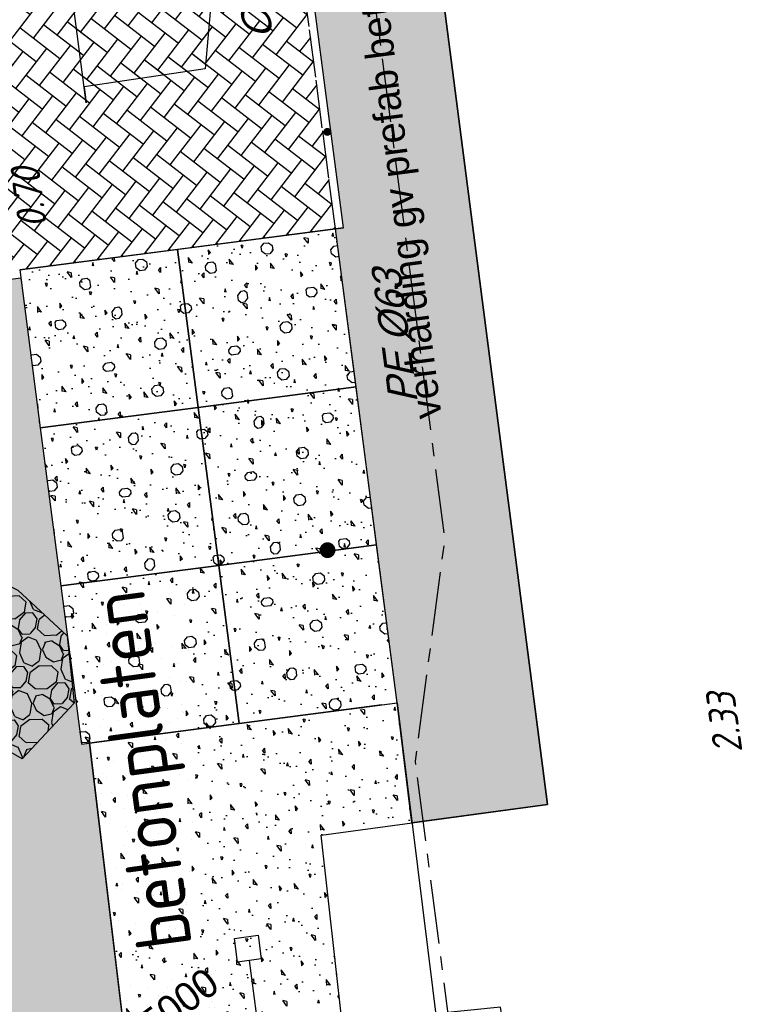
# Model space of a CAD drawing. Extents: x 117893332 to 118394757, y 454959407 to 455669244.
# Tile 268 of 330: x 118211454 to 118220631, y 455317249 to 455329606. Entities that reach past the tile are written whole.
import ezdxf

# ---------------------------------------------------------------- set-up
doc = ezdxf.new("R2010")
doc.units = 0
doc.header["$LTSCALE"] = 200
for name, pattern in [('Tauw_L_Center2', [6.499, 4, -0.833, 0.833, -0.833]), ('TAUW_OPSLUITBAND_mm', [3.2, 3, -0.2]), ('TAUW_TROTTOIRBAND_mm', [2, 1, -1])]:
    doc.linetypes.add(name, pattern=pattern)
doc.layers.get('0').update_dxf_attribs({"linetype": 'CONTINUOUS'})
doc.layers.add('INFO', color=6, linetype='CONTINUOUS', plot=False)
for name, color, linetype in [('ZU_B_-_MB0090--MAAIVELD_DUN~-_001--', 1, 'CONTINUOUS'), ('ZU_B_-_XX------extern-TEK-T19', 231, 'CONTINUOUS'), ('ZU_B_A_EV02----_kant rijbaan gv beton prefabplaat~-_-----', 253, 'CONTINUOUS'), ('ZU_B_A_EV02----_kant verharding gv betongoot', 253, 'CONTINUOUS'), ('ZU_B_A_HV02AAR-_arcering verharding gv beton~v_-----', 253, 'CONTINUOUS'), ('ZU_B_D_EB00----ONDERDEEL~-_-----', 7, 'CONTINUOUS'), ('ZU_N_-_AL999---LB_PE-63_sdr00__18_^200~-_-----', 7, 'CONTINUOUS'), ('ZU_N_-_AV02----_kant verharding gv prefab beton__18_^200~-_-----', 253, 'CONTINUOUS'), ('ZU_N_-_DX1AMA--_maatvoering_BGR__18_^200', 7, 'CONTINUOUS'), ('ZU_N_-_EL999---LB_PE-63_sdr00~H_-----', 2, 'Tauw_L_Center2'), ('ZU_N_-_EL999---LK_pvc125_sdr34~H_-----', 2, 'Tauw_L_Center2'), ('ZU_N_-_EL999---SYM_STRAATKOLK~-_----c', 7, 'Tauw_L_Center2'), ('ZU_N_-_TVRH----tekst__18_^200~-_-----', 253, 'CONTINUOUS'), ('ZU_N_A_EV00----_Opsluitband_100x200~A_-----', 253, 'CONTINUOUS'), ('ZU_N_A_EV00----_Opsluitband_100x200~Z_-----', 253, 'TAUW_OPSLUITBAND_mm'), ('ZU_N_A_EV02----_kant molgoot ov betonstraatsteen~k_-----', 253, 'CONTINUOUS'), ('ZU_N_A_EV02----_kant verharding gv prefab beton~k_-----', 253, 'CONTINUOUS'), ('ZU_N_A_EV02----_kant verharding ov betonstraatsteen-halfsteensverband~k_-----', 253, 'CONTINUOUS'), ('ZU_N_A_EV02----_kant verharding ov betonstraatsteen-keperverband~k_-----', 253, 'CONTINUOUS'), ('ZU_N_A_EV09----_Trottoirband_130-150-250~A_-----', 253, 'CONTINUOUS'), ('ZU_N_A_EV09----_Trottoirband_130-150-250~Z_-----', 253, 'TAUW_TROTTOIRBAND_mm'), ('ZU_N_A_HV01----_arcering verharding gv asfalt~v_-----', 253, 'CONTINUOUS'), ('ZU_N_A_HV01----_arcering verharding ov grind~v_-----', 253, 'CONTINUOUS'), ('ZU_N_A_HV01AAR-_arcering verharding ov grind~s_-----', 253, 'CONTINUOUS'), ('ZU_N_A_HV02----_arcering verharding gv prefab beton~v_-----', 253, 'CONTINUOUS'), ('ZU_N_A_HV02----molgoot ov betonstraatsteen~v_-----', 253, 'CONTINUOUS'), ('ZU_N_A_HVRH----_arcering verharding ov betonstraatsteen-keperverband~v_-----', 253, 'CONTINUOUS'), ('ZU_N_A_HVRHAAR-_arcering verharding ov betonstraatsteen-keperverband~s_-----', 253, 'CONTINUOUS'), ('ZU_N_L_AV00----_Opsluitband_100x200__18_^100~-_-----', 253, 'CONTINUOUS'), ('ZU_N_L_AV02----_kant verharding gv prefab beton__18_^200~-_-----', 253, 'CONTINUOUS')]:
    doc.layers.add(name, color=color, linetype=linetype)
doc.layers.add('ZU_N_-_DX1AMA--_maatvoering_LIN__18_^200', color=7, linetype='CONTINUOUS', lineweight=18)
doc.styles.add('civiel', font='civiel.shx')
doc.styles.add('ISO', font='ISO')
doc.styles.add('TAUW-ISOCP', font='tcb_isocp.shx')
doc.dimstyles.new('tzu18-dot_^200', dxfattribs={"dimscale": 200, "dimtxt": 1.8, "dimasz": 3, "dimexe": 2, "dimexo": 0, "dimgap": 0.5, "dimtad": 1, "dimdec": 0, "dimzin": 0, "dimdsep": 46, "dimtxsty": 'TAUW-ISOCP', "dimblk": 'DOTSMALL', "dimcen": 2, "dimdle": 1.5, "dimclre": 8, "dimadec": 0, "dimazin": 0, "dimtp": 1, "dimtm": 1, "dimtfac": 1, "dimtix": 1, "dimtmove": 1, "dimatfit": 3, "dimldrblk": 'DOTSMALL', "dimfxl": 1, "dimtvp": 0.5, "dimtolj": 1, "dimtzin": 0, "dimlwd": -1, "dimlwe": 5, "dimarcsym": 0})
pattern_1 = [(107.01916, (118248320.54, 455213719.26), (-554.5622, 109.9727), [42.8703, -1032.6574]), (255.36933, (118248330.1, 455213755.9), (554.5622, -109.9727), [37.8362, -911.3978]), (168.78345, (118248330.1, 455213755.9), (-239.7644, -918.454), [22.535, -542.826]), (107.01916, (118248360.9, 455214087.95), (-554.5622, 109.9727), [42.8703, -1032.6574]), (255.36933, (118248348.33, 455214128.94), (554.5622, -109.9727), [37.8362, -911.3978]), (168.78345, (118248360.9, 455214087.95), (-239.7644, -918.454), [22.535, -542.826]), (127.3678, (118248213.5, 455214525), (-794.327, -808.482), [45.927, -1386.463]), (225.506, (118248213.5, 455214525), (869.36, -1138.4), [36.34, -1097.06]), (272.2071, (118248185.6, 455214561.5), (794.3266, 808.4815), [62.469, -1885.858]), (127.3678, (118247921.6, 455213665.4), (-794.327, -808.482), [45.927, -1386.463]), (225.506, (118247921.6, 455213665.4), (869.36, -1138.4), [36.34, -1097.06]), (272.2071, (118247893.75, 455213701.9), (794.3266, 808.4815), [62.469, -1885.858]), (127.3678, (118247644.8, 455214609), (-794.327, -808.482), [45.927, -1386.463]), (225.506, (118247644.8, 455214609), (869.36, -1138.4), [36.34, -1097.06]), (272.2071, (118247616.9, 455214645.5), (794.3266, 808.4815), [62.469, -1885.858]), (127.3678, (118248090.9, 455214222.4), (-794.327, -808.482), [45.927, -1386.463]), (225.506, (118248088.5, 455214284.8), (869.36, -1138.4), [36.34, -1097.06]), (272.2071, (118248088.5, 455214284.8), (794.3266, 808.4815), [62.469, -1885.858]), (127.3678, (118248634.9, 455214157), (-794.327, -808.482), [45.927, -1386.463]), (225.506, (118248632.5, 455214219.4), (869.36, -1138.4), [36.34, -1097.06]), (272.2071, (118248632.5, 455214219.4), (794.3266, 808.4815), [62.469, -1885.858]), (127.3678, (118248304.6, 455215168.8), (-794.327, -808.482), [45.927, -1386.463]), (225.506, (118248302.2, 455215231.2), (869.36, -1138.4), [36.34, -1097.06]), (272.2071, (118248302.2, 455215231.2), (794.3266, 808.4815), [62.469, -1885.858]), (127.3678, (118248307.2, 455214905.5), (-1663.687, 329.918), [87.872, -2776.908]), (168.7835, (118248305, 455214965.2), (75.033, -1946.88), [52.024, -1644.06]), (272.2071, (118248305, 455214965.2), (1663.687, -329.918), [59.76, -1888.565]), (127.3678, (118248508.2, 455213941.6), (-1663.687, 329.918), [87.872, -2776.908]), (168.7835, (118248505.9, 455214001.3), (75.033, -1946.88), [52.024, -1644.06]), (272.2071, (118248505.9, 455214001.3), (1663.687, -329.918), [59.76, -1888.565]), (127.3678, (118247764.5, 455214970.6), (-1663.687, 329.918), [87.872, -2776.908]), (168.7835, (118247762.2, 455215030.3), (75.033, -1946.88), [52.024, -1644.06]), (272.2071, (118247762.2, 455215030.3), (1663.687, -329.918), [59.76, -1888.565]), (127.3678, (118247968.9, 455214037.8), (-1663.687, 329.918), [87.872, -2776.908]), (168.7835, (118247966.6, 455214097.5), (75.033, -1946.88), [52.024, -1644.06]), (272.2071, (118247966.6, 455214097.5), (1663.687, -329.918), [59.76, -1888.565]), (127.3678, (118247486.2, 455214111.6), (-1663.687, 329.918), [87.872, -2776.908]), (168.7835, (118247484, 455214171.4), (75.033, -1946.88), [52.024, -1644.06]), (272.2071, (118247484, 455214171.4), (1663.687, -329.918), [59.76, -1888.565]), (127.3678, (118247201.3, 455215095.4), (-1663.687, 329.918), [87.872, -2776.908]), (168.7835, (118247199, 455215155.1), (75.033, -1946.88), [52.024, -1644.06]), (272.2071, (118247199, 455215155.1), (1663.687, -329.918), [59.76, -1888.565]), (127.3678, (118248728, 455213464), (-1663.687, 329.918), [87.872, -2776.908]), (168.7835, (118248728, 455213464), (75.033, -1946.88), [52.024, -1644.06]), (272.2071, (118248674.6, 455213533.8), (1663.687, -329.918), [59.76, -1888.565]), (127.3678, (118248211.4, 455213514.6), (-1663.687, 329.918), [87.872, -2776.908]), (168.7835, (118248211.4, 455213514.6), (75.033, -1946.88), [52.024, -1644.06]), (272.2071, (118248158.1, 455213584.4), (1663.687, -329.918), [59.76, -1888.565]), (127.3678, (118247696.7, 455213534), (-1663.687, 329.918), [87.872, -2776.908]), (168.7835, (118247696.7, 455213534), (75.033, -1946.88), [52.024, -1644.06]), (272.2071, (118247643.4, 455213603.8), (1663.687, -329.918), [59.76, -1888.565]), (127.3678, (118248490.3, 455214328.6), (-1663.687, 329.918), [87.872, -2776.908]), (168.7835, (118248490.3, 455214328.6), (75.033, -1946.88), [52.024, -1644.06]), (272.2071, (118248437, 455214398.5), (1663.687, -329.918), [59.76, -1888.565]), (127.3678, (118247927.1, 455214454.2), (-1663.687, 329.918), [87.872, -2776.908]), (168.7835, (118247927, 455214454.2), (75.033, -1946.88), [52.024, -1644.06]), (272.2071, (118247873.7, 455214524), (1663.687, -329.918), [59.76, -1888.565]), (127.3678, (118247390.4, 455214535.2), (-1663.687, 329.918), [87.872, -2776.908]), (168.7835, (118247390.4, 455214535.2), (75.033, -1946.88), [52.024, -1644.06]), (272.2071, (118247337, 455214605), (1663.687, -329.918), [59.65, -1888.428]), (127.4163, (118248654.1, 455214434.5), (-1527.83, -427.006), [0, -875]), (142.4163, (118247647.8, 455213127), (-2354.895, -91.367), [0, -583.333]), (157.4163, (118248498, 455213826), (-1496.91, -1747.226), [0, -291.6667]), (112.41631, (118248196.1, 455213433.67), (-384.22116, 472.52182), [0, -466.6667]), (172.4163, (118248150.93, 455213780.74), (-408.5265, -416.3939), [0, -700]), (217.4163, (118247844.25, 455214329.1), (-97.9858, -735.968), [0, -583.3333]), (187.4163, (118248045.5, 455214590.6), (-141.027, -724.2623), [0, -408.3333])]
pattern_2 = [(97.41631, (118248804.68, 455213277.58), (-208.2432, -27.10636), []), (187.41631, (118248804.68, 455213277.6), (54.2127, -416.4864), [210, -210]), (187.41631, (118248777.57, 455213485.83), (54.2127, -416.4864), [-210, 210])]
pattern_3 = [(232.4163, (118248033.2, 455214980), (205.362, -1577.681), [63.207, -2186.793]), (277.4163, (118248023.5, 455215054.5), (1577.68, 205.362), [75.114, -1515.877]), (322.4163, (118247994.8, 455215076.6), (1577.681, 205.362), [36.274, -2213.726]), (7.4163, (118247954.2, 455215071.3), (-205.362, 1577.68), [40.942, -1550.049]), (52.4163, (118247910.5, 455215014.6), (-205.362, 1577.681), [71.623, -2178.377]), (97.4163, (118247918.6, 455214952.3), (-1577.68, -205.362), [62.75, -1528.241]), (142.4163, (118247954.5, 455214924.7), (-1577.681, -205.362), [45.344, -2204.656]), (187.4163, (118247994.7, 455214929.9), (205.362, -1577.68), [40.48, -1550.51]), (232.4163, (118247327.3, 455214843.1), (205.362, -1577.681), [57.954, -2192.046]), (277.4163, (118247321.7, 455214886.2), (1577.68, 205.362), [43.436, -1547.555]), (322.4163, (118247282.9, 455214916), (1577.681, 205.362), [48.866, -2201.134]), (7.4163, (118247211.9, 455214906.7), (-205.362, 1577.68), [71.624, -1519.366]), (52.4163, (118247192.5, 455214881.5), (-205.362, 1577.681), [31.907, -2218.093]), (97.4163, (118247201, 455214815.4), (-1577.68, -205.362), [66.6, -1524.39]), (142.4163, (118247234.5, 455214789.7), (-1577.681, -205.362), [42.153, -2207.847]), (187.4163, (118247292, 455214797.2), (205.362, -1577.68), [57.954, -1533.037]), (187.4163, (118247613.7, 455215298.3), (205.362, -1577.68), [50.443, -1540.548]), (232.4163, (118247638, 455215329.9), (205.362, -1577.681), [39.818, -2210.182]), (277.4163, (118247627.2, 455215412.8), (1577.68, 205.362), [83.602, -1507.389]), (322.4163, (118247595.7, 455215437), (1577.681, 205.362), [39.818, -2210.182]), (7.4163, (118247538.2, 455215429.6), (-205.362, 1577.68), [57.954, -1533.037]), (52.4163, (118247502.9, 455215383.6), (-205.362, 1577.681), [57.954, -2192.046]), (97.4163, (118247509.4, 455215333.6), (-1577.68, -205.362), [50.443, -1540.548]), (142.4163, (118247563.7, 455215291.8), (-1577.681, -205.362), [68.576, -2181.424]), (187.4163, (118246737, 455215334), (205.362, -1577.68), [57.954, -1533.037]), (232.4163, (118246772.4, 455215379.8), (205.362, -1577.681), [57.954, -2192.046]), (277.4163, (118246765, 455215437.3), (1577.68, 205.362), [57.954, -1533.037]), (322.4163, (118246719, 455215472.7), (1577.681, 205.362), [57.954, -2192.046]), (7.4163, (118246661.5, 455215465.2), (-205.362, 1577.68), [57.954, -1533.037]), (52.4163, (118246626.2, 455215419.3), (-205.362, 1577.681), [57.954, -2192.046]), (97.4163, (118246633.7, 455215361.8), (-1577.68, -205.362), [57.954, -1533.037]), (142.4163, (118246679.6, 455215326.4), (-1577.681, -205.362), [57.954, -2192.046]), (187.4163, (118246772.2, 455215922.5), (205.362, -1577.68), [57.954, -1533.037]), (232.4163, (118246807.6, 455215968.4), (205.362, -1577.681), [57.954, -2192.046]), (277.4163, (118246800.1, 455216025.9), (1577.68, 205.362), [57.954, -1533.037]), (322.4163, (118246754.2, 455216061.2), (1577.681, 205.362), [57.954, -2192.046]), (7.4163, (118246696.7, 455216053.7), (-205.362, 1577.68), [57.954, -1533.037]), (52.4163, (118246661.4, 455216007.8), (-205.362, 1577.681), [57.954, -2192.046]), (97.4163, (118246668.8, 455215950.4), (-1577.68, -205.362), [57.954, -1533.037]), (142.4163, (118246714.8, 455215915), (-1577.681, -205.362), [57.954, -2192.046]), (187.4163, (118247704.8, 455215854.5), (205.362, -1577.68), [77.914, -1513.076]), (232.4163, (118247734.5, 455215893.2), (205.362, -1577.681), [48.794, -2201.206]), (277.4163, (118247729.6, 455215931.2), (1577.68, 205.362), [38.35, -1552.64]), (322.4163, (118247692.8, 455215959.5), (1577.681, 205.362), [46.437, -2203.563]), (7.4163, (118247626.3, 455215950.9), (-205.362, 1577.68), [67.035, -1523.956]), (52.4163, (118247591.8, 455215906), (-205.362, 1577.681), [56.628, -2193.372]), (97.4163, (118247596.7, 455215868.2), (-1577.68, -205.362), [38.15, -1552.84]), (142.4163, (118247627.5, 455215844.5), (-1577.681, -205.362), [38.885, -2211.115])]
pattern_4 = [(80.1584, (118248197.5, 455215256.25), (-519.4485, 204.5673), [136.36, -545.97]), (114.67425, (118248104.18, 455214718.3), (-519.4522, 204.557), [136.36, -828.59]), (158.5051, (118248047.25, 455214842.2), (-116.6336, -672.2695), [111.56, -446.7]), (216.3275, (118248580.36, 455215350.55), (519.4528, -204.5644), [111.56, -677.95]), (260.1584, (118247853.6, 455214817), (519.4485, -204.5673), [136.36, -545.97]), (294.67425, (118247830.27, 455214682.65), (519.4522, -204.557), [136.36, -828.59]), (338.5051, (118247887.1, 455214558.74), (116.6336, 672.2695), [111.56, -446.7]), (36.3275, (118247471.54, 455214722.43), (-519.4528, 204.5644), [111.56, -677.95]), (80.1584, (118247662.44, 455213855.54), (-636.0743, -467.7116), [121.7, -560.61]), (138.26816, (118249241.6, 455213361.78), (-519.4456, 204.5597), [122.34, -1809.56]), (182.0033, (118247591.94, 455214056.9), (-1155.5275, -263.14456), [148.58, -1527.41]), (216.3275, (118247560.8, 455214724), (-116.6272, -672.2821), [147.88, -641.66]), (260.1584, (118247324.3, 455213964.1), (636.0743, 467.7116), [122.42, -559.88]), (138.26816, (118248952.8, 455213148.55), (-519.4456, 204.5597), [122.05, -1809.86]), (182.0033, (118247542.6, 455213767.42), (519.44816, -204.5567), [148.23, -1527.77]), (36.3275, (118247542.6, 455213767.4), (116.6272, 672.2821), [148.77, -640.77]), (124.0853, (118248741.42, 455212685.69), (402.82395, -876.83305), [91.38, -2273.06]), (182.0033, (118247248.67, 455214047.34), (519.44816, -204.5567), [91.59, -1584.39]), (229.17873, (118245884.99, 455213108.71), (-752.6958, -1139.9918), [122.33, -2002.14]), (260.15833, (118248518.9, 455212665.6), (519.4483, -204.5677), [98.47, -583.84]), (124.0853, (118248553.32, 455212492.8), (402.82395, -876.83305), [91.48, -2272.95]), (182.0033, (118247212.02, 455213782.3), (519.44816, -204.5567), [100.47, -1575.52]), (229.17873, (118246008.5, 455212926.3), (-752.6958, -1139.9918), [104.97, -2019.5]), (80.15833, (118247280.64, 455213861.7), (-519.4483, 204.5677), [111.56, -570.75]), (147.65787, (118248216.14, 455214102.44), (-519.44585, 204.56417), [108.56, -3442.36]), (192.82933, (118248124.43, 455214160.5), (-636.0741, -467.7149), [95.28, -1089.83]), (248.35515, (118246642.76, 455212531.66), (-116.63336, -672.27279), [87.78, -2585.23]), (294.67425, (118247999.15, 455214057.77), (116.6338, 672.2709), [111.58, -853.36]), (147.65787, (118248143.47, 455213894.48), (-519.44585, 204.56417), [115.69, -3435.23]), (192.82933, (118248228.07, 455213913.75), (-636.0741, -467.7149), [86.77, -1098.34]), (248.35515, (118246873.96, 455212393.36), (-116.63336, -672.27279), [93.94, -2579.08]), (114.67425, (118248262.73, 455214001.06), (-116.6338, -672.2709), [111.56, -853.38])]

# ---------------------------------------------------------------- blocks, each defined once
blk = doc.blocks.new('*D224')
at = {"layer": 'ZU_N_-_DX1AMA--_maatvoering_BGR__18_^200', "transparency": 16777216}
blk.add_line((118212573, 455316608), (118211284, 455315648), dxfattribs=at)
blk.add_solid([(118211241, 455315706), (118211327, 455315591), (118210938, 455315390)], dxfattribs=at)
at = {"layer": 'ZU_N_-_DX1AMA--_maatvoering_BGR__18_^200', "transparency": 16777216, "insert": (118213315, 455317161), "char_height": 360, "attachment_point": 5, "rotation": 36.6803, "style": 'civiel'}
blk.add_mtext('\\A1;R5000', dxfattribs=at)
blk = doc.blocks.new('_DotSmall')
at = {"color": 0, "linetype": 'ByBlock', "const_width": 0.5}
blk.add_lwpolyline([(-0.0625, 0, 1), (0.0625, 0, 1)], format="xyb", close=True, dxfattribs=at)
blk = doc.blocks.new('*D264')
at = {"layer": 'ZU_N_-_DX1AMA--_maatvoering_LIN__18_^200', "color": 0, "transparency": 16777216}
blk.add_line((118214687, 455249478), (118199376, 455367110), dxfattribs=at)
at = {"layer": 'ZU_N_-_DX1AMA--_maatvoering_LIN__18_^200', "color": 8, "lineweight": 5, "transparency": 16777216}
for p, q in [((118199861, 455366871), (118199018, 455366761)), ((118213607, 455249640), (118215045, 455249828))]:
    blk.add_line(p, q, dxfattribs=at)
at = {"layer": 'ZU_N_-_DX1AMA--_maatvoering_LIN__18_^200', "color": 0, "transparency": 16777216, "xscale": 600, "yscale": 600, "zscale": 600}
for p, rotation in [((118199414, 455366813), 97.41631319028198), ((118214649, 455249776), 277.416313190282)]:
    blk.add_blockref('_DotSmall', p, dxfattribs=dict(at, rotation=rotation))
at = {"layer": 'ZU_N_-_DX1AMA--_maatvoering_LIN__18_^200', "color": 0, "transparency": 16777216, "insert": (118211935, 455268452), "char_height": 360, "attachment_point": 5, "rotation": 97.4163, "style": 'TAUW-ISOCP'}
blk.add_mtext('\\A1;118024', dxfattribs=at)
blk = doc.blocks.new('*D265')
at = {"layer": 'ZU_N_-_DX1AMA--_maatvoering_LIN__18_^200', "color": 0, "transparency": 16777216}
blk.add_line((118213545, 455251128), (118198463, 455366991), dxfattribs=at)
at = {"layer": 'ZU_N_-_DX1AMA--_maatvoering_LIN__18_^200', "color": 8, "lineweight": 5, "transparency": 16777216}
for p, q in [((118198948, 455366752), (118198105, 455366642)), ((118211640, 455251183), (118213903, 455251477))]:
    blk.add_line(p, q, dxfattribs=at)
at = {"layer": 'ZU_N_-_DX1AMA--_maatvoering_LIN__18_^200', "color": 0, "transparency": 16777216, "xscale": 600, "yscale": 600, "zscale": 600}
for p, rotation in [((118198502, 455366694), 97.41631319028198), ((118213506, 455251425), 277.416313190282)]:
    blk.add_blockref('_DotSmall', p, dxfattribs=dict(at, rotation=rotation))
at = {"layer": 'ZU_N_-_DX1AMA--_maatvoering_LIN__18_^200', "color": 0, "transparency": 16777216, "insert": (118211029, 455268287), "char_height": 360, "attachment_point": 5, "rotation": 97.4163, "style": 'TAUW-ISOCP'}
blk.add_mtext('\\A1;116241', dxfattribs=at)

msp = doc.modelspace()

# ---------------------------------------------------------------- hatches: boundary and pattern name
at = {"layer": 'ZU_B_A_HV02AAR-_arcering verharding gv beton~v_-----'}
h = msp.add_hatch(dxfattribs=at)
h.set_pattern_fill('CONCRETE', color=256, scale=1000, style=0)
h.set_pattern_definition(pattern_1)
h.paths.add_polyline_path([(118213437, 455326723.8), (118213695.2, 455324740.5), (118215678.5, 455324998.6), (118215420.3, 455326981.9)])
h = msp.add_hatch(dxfattribs=at)
h.set_pattern_fill('CONCRETE', color=256, scale=1000, style=0)
h.set_pattern_definition(pattern_1)
h.paths.add_polyline_path([(118211453.8, 455326465.6), (118211711.9, 455324482.3), (118213695.2, 455324740.5), (118213437, 455326723.8)])
h = msp.add_hatch(dxfattribs=at)
h.set_pattern_fill('CONCRETE', color=256, scale=1000, style=0)
h.set_pattern_definition(pattern_1)
h.paths.add_polyline_path([(118213695.2, 455324740.5), (118213953.4, 455322757.2), (118215936.6, 455323015.4), (118215678.5, 455324998.6)])
h = msp.add_hatch(dxfattribs=at)
h.set_pattern_fill('CONCRETE', color=256, scale=1000, style=0)
h.set_pattern_definition(pattern_1)
h.paths.add_polyline_path([(118211711.9, 455324482.3), (118211970.1, 455322499.1), (118213953.4, 455322757.2), (118213695.2, 455324740.5)])
h = msp.add_hatch(dxfattribs=at)
h.set_pattern_fill('CONCRETE', color=256, scale=1000, style=0)
h.set_pattern_definition(pattern_1)
h.paths.add_polyline_path([(118213953.4, 455322757.2), (118214211.5, 455320773.9), (118215914.9, 455320995.7), (118216194.8, 455321032.1), (118215936.6, 455323015.4)])
h = msp.add_hatch(dxfattribs=at)
h.set_pattern_fill('CONCRETE', color=256, scale=1000, style=0)
h.set_pattern_definition(pattern_1)
h.paths.add_polyline_path([(118211970.1, 455322499.1), (118212228.2, 455320515.8), (118214211.5, 455320773.9), (118213953.4, 455322757.2)])
h = msp.add_hatch(dxfattribs=at)
h.set_pattern_fill('CONCRETE', color=256, scale=1000, style=0)
h.set_pattern_definition(pattern_1)
h.paths.add_polyline_path([(118212331.4, 455320529.2), (118213020.2, 455314786.3), (118216888.7, 455315279.5), (118216892.4, 455315395.6), (118216677.9, 455317129), (118215505.4, 455317010.6), (118215241.1, 455319372.2), (118216381.2, 455319526.1), (118216196.7, 455321017.2), (118215918, 455320972.3)])
at = {"layer": 'ZU_N_A_HV01----_arcering verharding gv asfalt~v_-----'}
h = msp.add_hatch(dxfattribs=at)
h.set_pattern_fill('ASFALT', color=256, scale=3000)
h.set_pattern_definition([(157.41631, (118248804.68, 455213277.6), (-144.0122, -346.24485), []), (217.41631, (118248804.68, 455213277.6), (227.85075, -297.8406), [])])
h.paths.add_polyline_path([(118253562.5, 455173882.8, -0.413671), (118245855.8, 455163886.8), (118232779.4, 455162183.4, -0.2396014), (118226539.3, 455164396.4), (118222931.6, 455163926.7), (118222383.7, 455168135.5), (118218106.9, 455167574.6), (118214434.7, 455164219.5), (118215506.4, 455155986.2), (118286398.3, 455165214), (118285827.7, 455169598.1), (118269443.6, 455167465.5, -0.4142136), (118257765.8, 455176453.3), (118256227.9, 455188268.7, -0.4142136), (118265215.7, 455199946.5), (118292266.1, 455203467.5), (118291600.1, 455208584.4), (118288512.1, 455208182.4, -0.4142136), (118286360.3, 455209838.5), (118282082.5, 455242702.4), (118277103.6, 455242054.3, -0.4142136), (118269661, 455247782.5), (118267518.7, 455264240.6), (118262945.7, 455263645.4), (118267639.6, 455227475.9), (118267223.1, 455227422), (118267223.1, 455227421.8), (118252708.4, 455225559), (118252749.8, 455225241.2), (118251437.4, 455225070.9), (118250715, 455230620.6), (118243327.3, 455287376.9), (118243629.7, 455287416.2), (118243124.4, 455290872.4), (118240928.7, 455307740.1, -0.4142135), (118245603.8, 455313814.3), (118274546.5, 455317581.7), (118274030.2, 455321548.3), (118245583.3, 455317845.4, -0.4142136), (118239509, 455322520.5), (118233549.8, 455368302.3, 0.4142136), (118222813.3, 455376565.6), (118207809.9, 455374612.7, 0.4142136), (118199546.6, 455363876.2), (118205505.9, 455318094.4, -0.4142124), (118200830.9, 455312020.1), (118163460.6, 455307155.6), (118165370.9, 455292480.2), (118168069.6, 455292831.5), (118168020.6, 455293207.6, -0.4142129), (118177008.5, 455304885.4), (118193278.4, 455307003.2, -0.1343417), (118196112.3, 455306610.7), (118204322.8, 455303093.5), (118205538.1, 455305921.5, -0.2648124), (118209818.1, 455309156.2), (118230144.2, 455311802, -0.4142136), (118236218.5, 455307127), (118240860.1, 455271468.1, -0.4142136), (118236185, 455265393.9), (118214173, 455262528.6), (118214897.7, 455256960.6, -0.4142136), (118212810.3, 455254248.5), (118211683.3, 455254101.8), (118212034, 455251407.1), (118215577.2, 455248630.1), (118219142.1, 455249094.1), (118218436.6, 455254511.8, -0.4142294), (118220524, 455257224), (118236969.8, 455259364.7, -0.414213), (118243044, 455254689.7), (118246252.7, 455230039.7)])
h.paths.add_polyline_path([(118261528.7, 455214269.2, -0.4142136), (118263616.1, 455216981.4), (118275257.9, 455218496.7, -0.4142136), (118277970, 455216409.4), (118278976.7, 455208675.7, -0.4142136), (118276889.3, 455205963.6), (118274097.8, 455205600.3, -0.4142136), (118272506.4, 455206825.1), (118272485.3, 455206987.6), (118269242.6, 455206565.5), (118269263.8, 455206403, -0.4142136), (118268038.9, 455204811.6), (118265247.5, 455204448.2, -0.4142136), (118262535.4, 455206535.6)], flags=16)
h.paths.add_polyline_path([(118241537.9, 455300913.5), (118240100, 455300726.2), (118239912.7, 455302164.1), (118241350.6, 455302351.4)], flags=16)
h.paths.add_polyline_path([(118240440.7, 455309039.9), (118239002.9, 455308852.6), (118238815.6, 455310290.4), (118240253.4, 455310477.7)], flags=16)
h.paths.add_polyline_path([(118229627.9, 455315768.6), (118215546.7, 455313935.7, -0.4142136), (118209472.4, 455318610.7), (118204138, 455359592.1, -0.4142395), (118213125.7, 455371270.9), (118217290.6, 455371813, -0.4142136), (118228968.4, 455362825.1), (118234303, 455321842.8, -0.4142136)], flags=16)
h.paths.add_polyline_path([(118229573.7, 455316185), (118215492.5, 455314352.1, -0.4142136), (118209888.9, 455318664.9), (118204554.5, 455359646.4, -0.41424), (118213180, 455370854.4), (118217344.8, 455371396.5, -0.4142136), (118228551.9, 455362770.9), (118233886.5, 455321788.6, -0.4142136)], flags=0)
h.paths.add_polyline_path([(118232786.1, 455366810.1), (118231546.6, 455366648.6), (118231359.3, 455368086.5), (118232598.8, 455368248)], flags=0)
at = {"layer": 'ZU_N_A_HV01----_arcering verharding ov grind~v_-----'}
h = msp.add_hatch(dxfattribs=at)
h.set_pattern_fill('10305012', color=256, scale=100000)
h.set_pattern_definition([(80.15837, (118248197.5, 455215256.25), (-519.4485, 204.5673), [136.36, -545.97]), (114.67425, (118248104.18, 455214718.3), (-519.4522, 204.557), [136.36, -828.59]), (158.5051, (118248047.25, 455214842.2), (-116.6336, -672.2695), [111.56, -446.7]), (216.3275, (118248580.36, 455215350.55), (519.4528, -204.5644), [111.56, -677.95]), (260.15837, (118247853.6, 455214817), (519.4485, -204.5673), [136.36, -545.97]), (294.67425, (118247830.27, 455214682.65), (519.4522, -204.557), [136.36, -828.59]), (338.5051, (118247887.1, 455214558.74), (116.6336, 672.2695), [111.56, -446.7]), (36.3275, (118247471.54, 455214722.43), (-519.4528, 204.5644), [111.56, -677.95]), (80.15837, (118247662.44, 455213855.54), (-636.0743, -467.7116), [121.7, -560.61]), (138.26816, (118249241.6, 455213361.78), (-519.4456, 204.55969), [122.34, -1809.56]), (182.0033, (118247591.94, 455214056.9), (-1155.5275, -263.14456), [148.58, -1527.41]), (216.3275, (118247560.8, 455214724), (-116.6272, -672.2821), [147.88, -641.66]), (260.15837, (118247324.3, 455213964.1), (636.0743, 467.7116), [122.42, -559.88]), (138.26816, (118248952.8, 455213148.55), (-519.4456, 204.55969), [122.05, -1809.86]), (182.0033, (118247542.6, 455213767.42), (519.44816, -204.5567), [148.23, -1527.77]), (36.3275, (118247542.6, 455213767.4), (116.6272, 672.2821), [148.77, -640.77]), (124.0853, (118248741.42, 455212685.69), (402.82395, -876.83305), [91.38, -2273.06]), (182.0033, (118247248.67, 455214047.34), (519.44816, -204.5567), [91.59, -1584.39]), (229.17873, (118245884.99, 455213108.71), (-752.6958, -1139.9918), [122.33, -2002.14]), (260.15833, (118248518.9, 455212665.6), (519.4483, -204.5677), [98.47, -583.84]), (124.0853, (118248553.32, 455212492.8), (402.82395, -876.83305), [91.48, -2272.95]), (182.0033, (118247212.02, 455213782.3), (519.44816, -204.5567), [100.47, -1575.52]), (229.17873, (118246008.5, 455212926.3), (-752.6958, -1139.9918), [104.97, -2019.5]), (80.15833, (118247280.64, 455213861.7), (-519.4483, 204.5677), [111.56, -570.75]), (147.65787, (118248216.14, 455214102.44), (-519.44585, 204.56417), [108.56, -3442.36]), (192.82933, (118248124.43, 455214160.5), (-636.0741, -467.7149), [95.28, -1089.83]), (248.35515, (118246642.76, 455212531.66), (-116.63336, -672.27279), [87.78, -2585.23]), (294.67425, (118247999.15, 455214057.77), (116.6338, 672.2709), [111.58, -853.36]), (147.65787, (118248143.47, 455213894.48), (-519.44585, 204.56417), [115.69, -3435.23]), (192.82933, (118248228.07, 455213913.75), (-636.0741, -467.7149), [86.77, -1098.34]), (248.35515, (118246873.96, 455212393.36), (-116.63336, -672.27279), [93.94, -2579.08]), (114.67425, (118248262.73, 455214001.06), (-116.6338, -672.2709), [111.56, -853.38])])
h.paths.add_polyline_path([(118216024.9, 455335669.3), (118214413.2, 455335466.6), (118215519.5, 455326994.9), (118215420.3, 455326981.9), (118216194.8, 455321032.1), (118216381.2, 455319526), (118218084.6, 455319755.9)])
h = msp.add_hatch(dxfattribs=at)
h.set_pattern_fill('10305012', color=256, scale=100000)
h.set_pattern_definition(pattern_4)
h.paths.add_polyline_path([(118211970.1, 455322499.1), (118211711.9, 455324482.3), (118211466.6, 455326367.4), (118209078.2, 455326055.5), (118210037.7, 455318684.3, 0.2698482), (118213016.3, 455314819.1), (118212331.4, 455320529.2), (118212228.2, 455320515.8)])
at = {"layer": 'ZU_N_A_HV01AAR-_arcering verharding ov grind~s_-----'}
h = msp.add_hatch(dxfattribs=at)
h.set_pattern_fill('10305012', color=256, scale=100000)
h.set_pattern_definition(pattern_4)
h.paths.add_polyline_path([(118212139.8, 455321027), (118211487, 455320331.1), (118210927.4, 455320648.3), (118210150.6, 455321515.3), (118210208.9, 455322488.2), (118210797.6, 455322755), (118211429.8, 455322446.2), (118212051.3, 455321874.8)])
at = {"layer": 'ZU_N_A_HV02----_arcering verharding gv prefab beton~v_-----'}
h = msp.add_hatch(dxfattribs=at)
h.set_pattern_fill('BETONVERHARDING', color=256, scale=3000)
h.set_pattern_definition(pattern_3)
h.paths.add_polyline_path([(118213437, 455326723.8), (118213695.2, 455324740.5), (118215678.5, 455324998.6), (118215420.3, 455326981.9)])
h = msp.add_hatch(dxfattribs=at)
h.set_pattern_fill('BETONVERHARDING', color=256, scale=3000)
h.set_pattern_definition(pattern_3)
h.paths.add_polyline_path([(118211453.8, 455326465.6), (118211711.9, 455324482.3), (118213695.2, 455324740.5), (118213437, 455326723.8)])
h = msp.add_hatch(dxfattribs=at)
h.set_pattern_fill('BETONVERHARDING', color=256, scale=3000)
h.set_pattern_definition(pattern_3)
h.paths.add_polyline_path([(118213695.2, 455324740.5), (118213953.4, 455322757.2), (118215936.6, 455323015.4), (118215678.5, 455324998.6)])
h = msp.add_hatch(dxfattribs=at)
h.set_pattern_fill('BETONVERHARDING', color=256, scale=3000)
h.set_pattern_definition(pattern_3)
h.paths.add_polyline_path([(118211711.9, 455324482.3), (118211970.1, 455322499.1), (118213953.4, 455322757.2), (118213695.2, 455324740.5)])
h = msp.add_hatch(dxfattribs=at)
h.set_pattern_fill('BETONVERHARDING', color=256, scale=3000)
h.set_pattern_definition(pattern_3)
h.paths.add_polyline_path([(118213953.4, 455322757.2), (118214211.5, 455320773.9), (118216194.8, 455321032.1), (118215936.6, 455323015.4)])
h = msp.add_hatch(dxfattribs=at)
h.set_pattern_fill('BETONVERHARDING', color=256, scale=3000)
h.set_pattern_definition(pattern_3)
h.paths.add_polyline_path([(118211970.1, 455322499.1), (118212228.2, 455320515.8), (118214211.5, 455320773.9), (118213953.4, 455322757.2)])
at = {"layer": 'ZU_N_A_HV02----molgoot ov betonstraatsteen~v_-----'}
h = msp.add_hatch(dxfattribs=at)
h.set_pattern_fill('BRICK', color=256, scale=33.07086)
h.set_pattern_definition(pattern_2)
edge = h.paths.add_edge_path()
edge.add_line((118163460.6, 455307155.6), (118200830.9, 455312020.1))
edge.add_arc((118200131.2, 455317394.8), 5420, 277.41655, 367.41631)
edge.add_line((118205505.9, 455318094.4), (118199546.6, 455363876.2))
edge.add_arc((118209046.5, 455365112.8), 9580, 97.41631, 187.41631, ccw=False)
edge.add_line((118207809.9, 455374612.7), (118213707.1, 455375380.3))
edge.add_line((118213707.1, 455375380.3), (118222813.3, 455376565.6))
edge.add_arc((118224049.9, 455367065.7), 9580, 7.41631, 97.41631, ccw=False)
edge.add_line((118233549.8, 455368302.3), (118239509, 455322520.5))
edge.add_arc((118244883.7, 455323220.1), 5420, 187.41631, 277.41631)
edge.add_line((118245583.3, 455317845.4), (118274030.1, 455321548.3))
edge.add_line((118274030.1, 455321548.3), (118273975.9, 455321964.7))
edge.add_line((118273975.9, 455321964.7), (118245529.1, 455318261.9))
edge.add_arc((118244883.7, 455323220.1), 5000, 187.41631, 277.41631, ccw=False)
edge.add_line((118239925.5, 455322574.7), (118233966.3, 455368356.5))
edge.add_arc((118224049.9, 455367065.7), 10000, 7.41631, 97.41631)
edge.add_line((118222759.1, 455376982.1), (118207755.7, 455375029.1))
edge.add_arc((118209046.5, 455365112.8), 10000, 97.41631, 187.41631)
edge.add_line((118199130.1, 455363822), (118205089.4, 455318040.2))
edge.add_arc((118200131.2, 455317394.8), 5000, -82.58345, 7.41631, ccw=False)
edge.add_line((118200776.7, 455312436.6), (118162989.9, 455307517.9))
edge.add_line((118162989.9, 455307517.9), (118164954.4, 455292426))
edge.add_line((118164954.4, 455292426), (118165370.9, 455292480.2))
edge.add_line((118165370.9, 455292480.2), (118163460.6, 455307155.6))
h = msp.add_hatch(dxfattribs=at)
h.set_pattern_fill('BRICK', color=256, scale=33.07086)
h.set_pattern_definition(pattern_2)
h.paths.add_polyline_path([(118245529.1, 455318261.9, -0.4142136), (118239925.5, 455322574.7), (118233966.3, 455368356.5, 0.4142136), (118222759.1, 455376982.1), (118207755.7, 455375029.1, 0.4142136), (118199130.1, 455363822), (118205089.4, 455318040.2, -0.4142124), (118200776.7, 455312436.6), (118162989.9, 455307517.9), (118164954.4, 455292426), (118165370.9, 455292480.2), (118163460.6, 455307155.6), (118200830.9, 455312020.1, 0.4142124), (118205505.9, 455318094.4), (118199546.6, 455363876.2, -0.4142136), (118207809.9, 455374612.7), (118213707.1, 455375380.3), (118222813.3, 455376565.6, -0.4142136), (118233549.8, 455368302.3), (118239509, 455322520.5, 0.4142136), (118245583.3, 455317845.4), (118274030.1, 455321548.3), (118273975.9, 455321964.7)])
h = msp.add_hatch(dxfattribs=at)
h.set_pattern_fill('BRICK', color=256, scale=33.07086)
h.set_pattern_definition(pattern_2)
h.paths.add_polyline_path([(118199546.6, 455363876.2), (118205505.9, 455318094.4, -0.4142124), (118200830.9, 455312020.1), (118163460.6, 455307155.6), (118165370.9, 455292480.2), (118164954.4, 455292426), (118162989.9, 455307517.9), (118200776.7, 455312436.6, 0.4142124), (118205089.4, 455318040.2), (118199130.1, 455363822, -0.4142136), (118207755.7, 455375029.1), (118222759.1, 455376982.1, -0.4142136), (118233966.3, 455368356.5), (118239925.5, 455322574.7, 0.4142136), (118245529.1, 455318261.9), (118273975.9, 455321964.7), (118274030.1, 455321548.3), (118245583.3, 455317845.4, -0.4142136), (118239509, 455322520.5), (118233549.8, 455368302.3, 0.4142136), (118222813.3, 455376565.6), (118207809.9, 455374612.7, 0.4142136)])
h = msp.add_hatch(dxfattribs=at)
h.set_pattern_fill('BRICK', color=256, scale=33.07086)
h.set_pattern_definition([(97.41631, (118248804.68, 455213277.58), (-208.2432, -27.10636), []), (187.4163, (118248804.68, 455213277.6), (54.2127, -416.4864), [210, -210]), (187.4163, (118248777.57, 455213485.83), (54.2127, -416.4864), [-210, 210])])
h.paths.add_polyline_path([(118217290.6, 455371813), (118213125.7, 455371270.9, 0.4142395), (118204138, 455359592.1), (118209472.4, 455318610.7, 0.4142136), (118215546.7, 455313935.7), (118229627.9, 455315768.6, 0.4142136), (118234303, 455321842.8), (118228968.4, 455362825.1, 0.4142136)])
h.paths.add_polyline_path([(118233886.5, 455321788.6, -0.4142136), (118229573.7, 455316185), (118215492.5, 455314352.1, -0.4142136), (118209888.9, 455318664.9), (118204554.4, 455359647.2, -0.4142136), (118213180, 455370854.4), (118217344.8, 455371396.5, -0.4142136), (118228551.9, 455362770.9)], flags=16)
at = {"layer": 'ZU_N_A_HVRH----_arcering verharding ov betonstraatsteen-keperverband~v_-----'}
h = msp.add_hatch(dxfattribs=at)
h.set_pattern_fill('UPH8M-S', color=256, scale=53, angle=90)
h.set_pattern_definition([(232.41631, (118248675.37, 455213109.58), (297.30517, 38.69928), [636, -212]), (142.41631, (118248623.47, 455212346.97), (-297.30517, -38.69928), [636, -212])])
h.paths.add_polyline_path([(118209065.3, 455326154.7), (118209065.3, 455326154.7), (118211453.7, 455326466.6), (118215420.3, 455326981.9), (118214314, 455335454.1), (118213824, 455335392.5), (118213633.4, 455336803.9), (118207016.8, 455341892.2)])
at = {"layer": 'ZU_N_A_HVRHAAR-_arcering verharding ov betonstraatsteen-keperverband~s_-----', "ltscale": 0.005}
h = msp.add_hatch(dxfattribs=at)
h.set_pattern_fill('UPH8M-S', color=256, scale=53, angle=90, style=0)
h.set_pattern_definition([(232.41631, (118248675.37, 455213109.58), (297.30517, 38.69928), [636, -212]), (142.41631, (118248623.47, 455212346.97), (-297.30517, -38.69928), [636, -212])])
h.paths.add_polyline_path([(118212288.9, 455328564.4), (118211879.3, 455331710.8), (118214045.3, 455331992.8), (118213785.2, 455328990.6), (118212262.7, 455328765.2)])

# ---------------------------------------------------------------- linework, layer by layer
at = {"layer": 'INFO', "flags": 128}
msp.add_lwpolyline([(118218084.6, 455319755.9), (118216381.2, 455319526), (118216194.8, 455321032.1), (118215420.3, 455326981.9), (118215519.5, 455326994.9), (118214413.2, 455335466.6), (118216024.9, 455335669.3)], close=True, dxfattribs=at)
at = {"layer": 'INFO'}
msp.add_lwpolyline([(118212139.8, 455321027), (118211487, 455320331.1), (118210927.4, 455320648.3), (118210150.6, 455321515.3), (118210208.9, 455322488.2), (118210797.6, 455322755), (118211429.8, 455322446.2), (118212051.3, 455321874.8)], close=True, dxfattribs=at)
at = {"layer": 'ZU_B_A_EV02----_kant rijbaan gv beton prefabplaat~-_-----'}
for p, q in [((118216003.3, 455321007.2), (118212419.8, 455320540.7)), ((118212331.4, 455320529.2), (118213020.2, 455314786.3))]:
    msp.add_line(p, q, dxfattribs=at)
at = {"layer": 'ZU_B_A_EV02----_kant verharding gv betongoot', "flags": 128}
msp.add_lwpolyline([(118215914.9, 455320995.7), (118216194.8, 455321032.1), (118216892.4, 455315395.6), (118216888.7, 455315279.5), (118213020.2, 455314786.3), (118212331.4, 455320529.2), (118215914.9, 455320995.7)], close=True, dxfattribs=at)
at = {"layer": 'ZU_B_D_EB00----ONDERDEEL~-_-----'}
msp.add_lwpolyline([(118218691.8, 455336004.6), (118219254, 455331558.4), (118221535.8, 455331878.7), (118221701.2, 455330691.1), (118219925.9, 455330447.3), (118220017, 455329780.3), (118230110.9, 455331067.1), (118231579.7, 455319768.2), (118226341.8, 455319093.9), (118226423.8, 455318409.5), (118221464.2, 455317743.5), (118221493.7, 455317230.2), (118217574.1, 455316727.3), (118217492.9, 455317211.3), (118215505.4, 455317010.6), (118215241.1, 455319372.2), (118218084.6, 455319755.9), (118216024.9, 455335669.3)], dxfattribs=at)
at = {"layer": 'ZU_N_-_EL999---LB_PE-63_sdr00~H_-----', "flags": 128}
msp.add_lwpolyline([(118215167.5, 455335561.5), (118216781.5, 455323162, -0.0655435), (118216781.3, 455323015.8), (118216420, 455320302), (118216967.4, 455316096.2), (118220318.3, 455316532.3), (118220248.2, 455317070.4)], format="xyb", dxfattribs=at)
at = {"layer": 'ZU_N_-_EL999---LK_pvc125_sdr34~H_-----'}
msp.add_line((118214337.9, 455317798.6), (118214774.8, 455314442.3), dxfattribs=at)
at = {"layer": 'ZU_N_-_EL999---SYM_STRAATKOLK~-_----c', "lineweight": -3}
msp.add_lwpolyline([(118214448, 455318115.5), (118214486.7, 455317818), (118214189.2, 455317779.3), (118214150.5, 455318076.7)], close=True, dxfattribs=at)
at = {"layer": 'ZU_N_A_EV00----_Opsluitband_100x200~A_-----'}
msp.add_lwpolyline([(118215519.5, 455326994.9), (118214413.2, 455335466.6)], dxfattribs=at)
at = {"layer": 'ZU_N_A_EV00----_Opsluitband_100x200~Z_-----'}
msp.add_lwpolyline([(118215420.3, 455326981.9), (118214314, 455335454.1)], dxfattribs=at)
at = {"layer": 'ZU_N_A_EV02----_kant molgoot ov betonstraatsteen~k_-----'}
for points in [[(118204083.7, 455360009.5), (118209472.4, 455318610.7, 0.4142136), (118215546.7, 455313935.7), (118229627.9, 455315768.6, 0.4142136), (118234303, 455321842.8), (118228968.4, 455362825.1, 0.4142136), (118217290.6, 455371813), (118212709.3, 455371216.6)], [(118204500.2, 455360063.7), (118209888.9, 455318664.9, 0.4142136), (118215492.5, 455314352.1), (118229573.7, 455316185, 0.4142136), (118233886.5, 455321788.6), (118228551.9, 455362770.9, 0.4142136), (118217344.8, 455371396.5), (118212763.5, 455370800.2)]]:
    msp.add_lwpolyline(points, format="xyb", dxfattribs=at)
at = {"layer": 'ZU_N_A_EV02----_kant verharding gv prefab beton~k_-----'}
for points in [[(118215678.5, 455324998.6), (118215420.3, 455326981.9), (118213437, 455326723.8), (118213695.2, 455324740.5)], [(118213695.2, 455324740.5), (118213437, 455326723.8), (118211453.8, 455326465.6), (118211711.9, 455324482.3)], [(118215936.6, 455323015.4), (118215678.5, 455324998.6), (118213695.2, 455324740.5), (118213953.4, 455322757.2)], [(118213953.4, 455322757.2), (118213695.2, 455324740.5), (118211711.9, 455324482.3), (118211970.1, 455322499.1)], [(118216194.8, 455321032.1), (118215936.6, 455323015.4), (118213953.4, 455322757.2), (118214211.5, 455320773.9)], [(118214211.5, 455320773.9), (118213953.4, 455322757.2), (118211970.1, 455322499.1), (118212228.2, 455320515.8)]]:
    msp.add_lwpolyline(points, close=True, dxfattribs=at)
at = {"layer": 'ZU_N_A_EV02----_kant verharding ov betonstraatsteen-halfsteensverband~k_-----'}
msp.add_line((118215519.5, 455326994.9), (118215420.3, 455326981.9), dxfattribs=at)
msp.add_lwpolyline([(118209078.3, 455326055.5), (118211466.6, 455326367.4)], dxfattribs=at)
at = {"layer": 'ZU_N_A_EV02----_kant verharding ov betonstraatsteen-keperverband~k_-----'}
msp.add_line((118211453.8, 455326465.6), (118215420.3, 455326981.9), dxfattribs=at)
at = {"layer": 'ZU_N_A_EV02----_kant verharding ov betonstraatsteen-keperverband~k_-----', "flags": 128}
msp.add_lwpolyline([(118211453.8, 455326465.6), (118215420.3, 455326981.9)], dxfattribs=at)
at = {"layer": 'ZU_N_A_EV09----_Trottoirband_130-150-250~A_-----'}
msp.add_arc((118214847.1, 455319310.3), 4850, 187.41631, 277.41631, dxfattribs=at)
at = {"layer": 'ZU_N_A_EV09----_Trottoirband_130-150-250~Z_-----'}
msp.add_arc((118214847.1, 455319310.3), 5000, 187.41631, 277.41631, dxfattribs=at)
at = {"layer": 'ZU_N_A_HV02----_arcering verharding gv prefab beton~v_-----', "ltscale": 0.005}
msp.add_lwpolyline([(118212288.9, 455328564.4), (118211879.3, 455331710.8), (118214045.3, 455331992.8), (118213785.2, 455328990.6), (118212262.7, 455328765.2)], close=True, dxfattribs=at)
at = {"layer": 'ZU_N_L_AV00----_Opsluitband_100x200__18_^100~-_-----', "flags": 128}
msp.add_lwpolyline([(118215317.3, 455328198.1, 0, 0, 0), (118215363.4, 455328178.8, 0, 38.3, 0), (118215359.9, 455328180.2, 38.3, 70.7, 0), (118215349.9, 455328184.4, 70.7, 92.4, 0), (118215335, 455328190.7, 92.4, 100, 0), (118215317.3, 455328198.1, 100, 92.4, 0), (118215299.7, 455328205.6, 92.4, 70.7, 0), (118215284.7, 455328211.8, 70.7, 38.3, 0), (118215274.7, 455328216, 38.3, 0, 0), (118215271.2, 455328217.5, 0, 0, 0), (118215317.3, 455328198.1, 0, 0, 0), (118214568.1, 455328513.2, 0, 0, 0), (118214480.7, 455329180.6, 0, 0, 0)], format="xyseb", dxfattribs=at)
at = {"layer": 'ZU_N_L_AV02----_kant verharding gv prefab beton__18_^200~-_-----', "flags": 128}
msp.add_lwpolyline([(118215320.4, 455322948.6, 0, 0, 0), (118215233.6, 455322898.9, 0, 76.5, 0), (118215240.2, 455322902.7, 76.5, 141.4, 0), (118215259, 455322913.5, 141.4, 184.8, 0), (118215287.2, 455322929.6, 184.8, 200, 0), (118215320.4, 455322948.6, 200, 184.8, 0), (118215353.6, 455322967.7, 184.8, 141.4, 0), (118215381.7, 455322983.8, 141.4, 76.5, 0), (118215400.5, 455322994.6, 76.5, 0, 0), (118215407.1, 455322998.4, 0, 0, 0), (118215320.4, 455322948.6, 0, 0, 0), (118216690.3, 455323734.2, 0, 0, 0), (118216641.4, 455324110.1, 0, 0, 0)], format="xyseb", dxfattribs=at)

# ---------------------------------------------------------------- texts
at = {"layer": 'ZU_B_-_MB0090--MAAIVELD_DUN~-_001--', "style": 'ISO', "oblique": 13.5}
for s, p in [('0.70', (118211798, 455327016.2)), ('2.33', (118220533.2, 455320419.1))]:
    msp.add_text(s, height=360, rotation=97.69665, dxfattribs=at).set_placement(p)
at = {"layer": 'ZU_B_-_XX------extern-TEK-T19', "style": 'ISO'}
msp.add_text('betonplaten', height=700, rotation=97.69665, dxfattribs=at).set_placement((118213621.2, 455317988))
at = {"layer": 'ZU_N_-_AL999---LB_PE-63_sdr00__18_^200~-_-----', "style": 'TAUW-ISOCP', "oblique": 20.00024}
msp.add_text('PE %%12963', height=360, rotation=97.41631, dxfattribs=at).set_placement((118216454.3, 455324805.5))
at = {"layer": 'ZU_N_-_AV02----_kant verharding gv prefab beton__18_^200~-_-----', "style": 'TAUW-ISOCP'}
msp.add_text(' verharding gv prefab beton', height=360, rotation=97.41631, dxfattribs=at).set_placement((118216773.4, 455324490.4))
at = {"layer": 'ZU_N_-_TVRH----tekst__18_^200~-_-----', "style": 'TAUW-ISOCP', "oblique": 20.00024}
msp.add_text('Opsluitband 100x200', height=360, rotation=97.46269, dxfattribs=at).set_placement((118214636.8, 455329382.6))

# ---------------------------------------------------------------- dimensions: what is measured, and where the dimension line sits
at = {"layer": 'ZU_N_-_DX1AMA--_maatvoering_BGR__18_^200'}
dim = msp.add_radius_dim(center=(118214947.6, 455318377), mpoint=(118210937.7, 455315390.3), dimstyle='tzu18-dot_^200', override={"dimasz": 2.16, "dimexe": 0, "dimgap": 0.6, "dimtad": 0, "dimtxsty": 'civiel', "dimcen": 0.1, "dimdle": 0, "dimclrd": 256, "dimclrt": 256, "dimadec": 2, "dimtm": 0, "dimtofl": 0, "dimtmove": 0, "dimtvp": 0}, dxfattribs=at)
dim.commit()
dim.dimension.update_dxf_attribs({"geometry": '*D224', "text_midpoint": (118213315.5, 455317161.3), "dimtype": 164})
at = {"layer": 'ZU_N_-_DX1AMA--_maatvoering_LIN__18_^200'}
for base, p1, p2, picture, middle in [((118199414.4, 455366812.7), (118213607.4, 455249640.3), (118199860.6, 455366870.8), '*D264', (118212213, 455268487.7)), ((118198502.1, 455366694), (118211639.7, 455251182.5), (118198948.3, 455366752.1), '*D265', (118211306.7, 455268322.7))]:
    dim = msp.add_linear_dim(base=base, p1=p1, p2=p2, angle=97.41631, dimstyle='tzu18-dot_^200', dxfattribs=at)
    dim.commit()
    dim.dimension.update_dxf_attribs({"geometry": picture, "text_midpoint": middle, "dimtype": 160})

doc.saveas('drawing.dxf')
